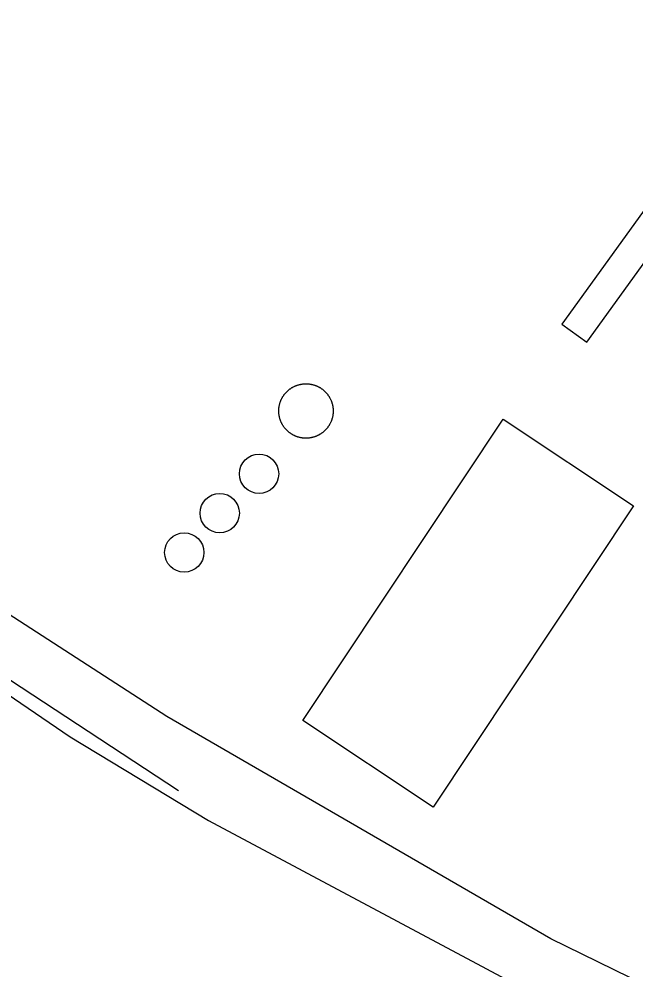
# Model space of a CAD drawing. Extents: x 3903937 to 3942190, y 260677 to 286651.
# Drawn here: x 3908970.8 to 3909213.3, y 281158.4 to 281532.2 of the extents above; entities that cross this region are included whole.
import ezdxf

# ---------------------------------------------------------------- set-up
doc = ezdxf.new("R2010")
doc.units = 0
for name, color, linetype in [('V-BLDG-OTLN', 7, 'Continuous'), ('V-DOMW-TANK', 7, 'Continuous'), ('V-RRAP-FSHR', 7, 'Continuous'), ('V-SITE-OTLN', 7, 'Continuous'), ('V-TOPO-SHOR', 7, 'Continuous')]:
    doc.layers.add(name, color=color, linetype=linetype)

msp = doc.modelspace()

# ---------------------------------------------------------------- linework, layer by layer
at = {"layer": 'V-BLDG-OTLN'}
for points in [[(3909224.76, 281467.82), (3909184.51, 281412.08), (3909194.29, 281405.02), (3909224.37, 281446.68), (3909234.95, 281439.05), (3909245.11, 281453.12)], [(3909212.65, 281340.69), (3909133.8, 281222.09), (3909082.57, 281256.15), (3909161.41, 281374.75)]]:
    msp.add_lwpolyline(points, close=True, dxfattribs=at)
at = {"layer": 'V-DOMW-TANK'}
for points in [[(3909075, 281384.11), (3909075.11, 281384.26), (3909075.22, 281384.41), (3909075.34, 281384.56), (3909075.45, 281384.71), (3909075.57, 281384.85), (3909075.69, 281385), (3909075.82, 281385.14), (3909075.94, 281385.27), (3909076.07, 281385.41), (3909076.2, 281385.54), (3909076.34, 281385.67), (3909076.47, 281385.8), (3909076.61, 281385.93), (3909076.75, 281386.05), (3909076.89, 281386.17), (3909077.04, 281386.29), (3909077.18, 281386.41), (3909077.33, 281386.52), (3909077.48, 281386.63), (3909077.64, 281386.74), (3909077.79, 281386.85), (3909077.95, 281386.95), (3909078.1, 281387.05), (3909078.26, 281387.15), (3909078.43, 281387.24), (3909078.59, 281387.33), (3909078.75, 281387.42), (3909078.92, 281387.51), (3909079.08, 281387.59), (3909079.25, 281387.67), (3909079.42, 281387.75), (3909079.6, 281387.82), (3909079.77, 281387.9), (3909079.94, 281387.97), (3909080.12, 281388.03), (3909080.29, 281388.09), (3909080.47, 281388.15), (3909080.65, 281388.21), (3909080.83, 281388.26), (3909081.01, 281388.31), (3909081.19, 281388.36), (3909081.37, 281388.4), (3909081.56, 281388.44), (3909081.74, 281388.48), (3909081.92, 281388.51), (3909082.1, 281388.54), (3909082.29, 281388.57), (3909082.48, 281388.59), (3909082.66, 281388.61), (3909082.85, 281388.63), (3909083.03, 281388.65), (3909083.22, 281388.66), (3909083.41, 281388.67), (3909083.59, 281388.67), (3909083.78, 281388.67), (3909083.97, 281388.67), (3909084.16, 281388.67), (3909084.34, 281388.66), (3909084.53, 281388.65), (3909084.71, 281388.63), (3909084.9, 281388.61), (3909085.08, 281388.59), (3909085.27, 281388.57), (3909085.46, 281388.54), (3909085.64, 281388.51), (3909085.83, 281388.48), (3909086.01, 281388.44), (3909086.19, 281388.4), (3909086.37, 281388.35), (3909086.55, 281388.3), (3909086.73, 281388.26), (3909086.91, 281388.2), (3909087.09, 281388.15), (3909087.27, 281388.09), (3909087.45, 281388.03), (3909087.62, 281387.96), (3909087.79, 281387.89), (3909087.96, 281387.82), (3909088.14, 281387.74), (3909088.31, 281387.67), (3909088.48, 281387.58), (3909088.64, 281387.5), (3909088.81, 281387.41), (3909088.97, 281387.33), (3909089.14, 281387.23), (3909089.3, 281387.14), (3909089.46, 281387.04), (3909089.61, 281386.94), (3909089.77, 281386.84), (3909089.92, 281386.73), (3909090.08, 281386.62), (3909090.23, 281386.51), (3909090.37, 281386.4), (3909090.52, 281386.28), (3909090.66, 281386.16), (3909090.81, 281386.04), (3909090.95, 281385.91), (3909091.08, 281385.79), (3909091.22, 281385.66), (3909091.35, 281385.53)], [(3909074.06, 281373.44), (3909073.98, 281373.61), (3909073.91, 281373.79), (3909073.84, 281373.96), (3909073.77, 281374.13), (3909073.7, 281374.31), (3909073.64, 281374.48), (3909073.58, 281374.66), (3909073.52, 281374.84), (3909073.48, 281375.02), (3909073.42, 281375.2), (3909073.38, 281375.38), (3909073.33, 281375.56), (3909073.29, 281375.74), (3909073.26, 281375.92), (3909073.22, 281376.11), (3909073.19, 281376.29), (3909073.16, 281376.48), (3909073.14, 281376.66), (3909073.12, 281376.85), (3909073.1, 281377.04), (3909073.08, 281377.22), (3909073.07, 281377.41), (3909073.07, 281377.6), (3909073.06, 281377.78), (3909073.06, 281377.97), (3909073.06, 281378.16), (3909073.07, 281378.34), (3909073.08, 281378.53), (3909073.08, 281378.72), (3909073.1, 281378.91), (3909073.12, 281379.09), (3909073.14, 281379.28), (3909073.17, 281379.46), (3909073.19, 281379.65), (3909073.23, 281379.83), (3909073.26, 281380.02), (3909073.29, 281380.2), (3909073.34, 281380.38), (3909073.38, 281380.56), (3909073.43, 281380.74), (3909073.48, 281380.92), (3909073.53, 281381.1), (3909073.59, 281381.28), (3909073.65, 281381.46), (3909073.71, 281381.63), (3909073.77, 281381.81), (3909073.84, 281381.98), (3909073.92, 281382.16), (3909073.99, 281382.33), (3909074.07, 281382.5), (3909074.15, 281382.66), (3909074.23, 281382.83), (3909074.32, 281383), (3909074.41, 281383.16), (3909074.5, 281383.32), (3909074.6, 281383.49), (3909074.69, 281383.65), (3909074.79, 281383.8), (3909074.9, 281383.96), (3909075, 281384.11)], [(3909091.35, 281385.53), (3909091.48, 281385.4), (3909091.61, 281385.26), (3909091.74, 281385.12), (3909091.86, 281384.98), (3909091.98, 281384.84), (3909092.1, 281384.69), (3909092.22, 281384.55), (3909092.33, 281384.4), (3909092.44, 281384.25), (3909092.55, 281384.1), (3909092.66, 281383.94), (3909092.76, 281383.79), (3909092.86, 281383.63), (3909092.96, 281383.47), (3909093.05, 281383.31), (3909093.14, 281383.15), (3909093.23, 281382.98), (3909093.32, 281382.82), (3909093.4, 281382.65), (3909093.48, 281382.48), (3909093.56, 281382.31), (3909093.64, 281382.14), (3909093.71, 281381.97), (3909093.77, 281381.79), (3909093.84, 281381.62), (3909093.9, 281381.44), (3909093.96, 281381.26), (3909094.02, 281381.08), (3909094.07, 281380.91), (3909094.12, 281380.73), (3909094.17, 281380.54), (3909094.21, 281380.36), (3909094.25, 281380.18), (3909094.29, 281380), (3909094.32, 281379.81), (3909094.35, 281379.63), (3909094.38, 281379.44), (3909094.4, 281379.26), (3909094.43, 281379.07), (3909094.44, 281378.89), (3909094.46, 281378.7), (3909094.47, 281378.51), (3909094.48, 281378.33), (3909094.48, 281378.14), (3909094.48, 281377.95), (3909094.48, 281377.76), (3909094.48, 281377.58), (3909094.47, 281377.39), (3909094.46, 281377.21), (3909094.44, 281377.02), (3909094.42, 281376.83), (3909094.4, 281376.65), (3909094.38, 281376.46), (3909094.35, 281376.28), (3909094.32, 281376.09), (3909094.29, 281375.91), (3909094.25, 281375.72), (3909094.21, 281375.54), (3909094.16, 281375.36), (3909094.12, 281375.18), (3909094.07, 281375), (3909094.01, 281374.82), (3909093.96, 281374.64), (3909093.9, 281374.47), (3909093.83, 281374.29), (3909093.77, 281374.11), (3909093.7, 281373.94), (3909093.63, 281373.77), (3909093.55, 281373.6), (3909093.48, 281373.43), (3909093.4, 281373.26), (3909093.31, 281373.09), (3909093.23, 281372.92), (3909093.14, 281372.76), (3909093.04, 281372.6), (3909092.95, 281372.43), (3909092.85, 281372.28), (3909092.75, 281372.12), (3909092.65, 281371.96), (3909092.54, 281371.81), (3909092.43, 281371.66), (3909092.32, 281371.51), (3909092.21, 281371.36), (3909092.09, 281371.21), (3909091.97, 281371.07), (3909091.85, 281370.93), (3909091.73, 281370.79), (3909091.6, 281370.65), (3909091.47, 281370.51), (3909091.34, 281370.38), (3909091.21, 281370.25), (3909091.07, 281370.12), (3909090.93, 281369.99), (3909090.79, 281369.87), (3909090.65, 281369.75), (3909090.51, 281369.63), (3909090.36, 281369.52), (3909090.21, 281369.4), (3909090.06, 281369.29), (3909089.91, 281369.18)], [(3909089.91, 281369.18), (3909089.76, 281369.08), (3909089.6, 281368.97), (3909089.44, 281368.87), (3909089.28, 281368.78), (3909089.12, 281368.68), (3909088.96, 281368.59), (3909088.79, 281368.5), (3909088.63, 281368.41), (3909088.46, 281368.33), (3909088.29, 281368.25), (3909088.12, 281368.17), (3909087.95, 281368.1), (3909087.78, 281368.03), (3909087.6, 281367.96), (3909087.43, 281367.89), (3909087.25, 281367.83), (3909087.07, 281367.77), (3909086.89, 281367.72), (3909086.71, 281367.66), (3909086.53, 281367.61), (3909086.36, 281367.57), (3909086.17, 281367.52), (3909085.99, 281367.48), (3909085.81, 281367.44), (3909085.62, 281367.41), (3909085.44, 281367.38), (3909085.25, 281367.35), (3909085.07, 281367.33), (3909084.88, 281367.31), (3909084.7, 281367.29), (3909084.51, 281367.27), (3909084.32, 281367.26), (3909084.14, 281367.26), (3909083.95, 281367.25), (3909083.76, 281367.25), (3909083.58, 281367.25), (3909083.39, 281367.26), (3909083.2, 281367.26), (3909083.02, 281367.28), (3909082.83, 281367.29), (3909082.64, 281367.31), (3909082.46, 281367.33), (3909082.27, 281367.35), (3909082.09, 281367.38), (3909081.9, 281367.41), (3909081.72, 281367.45), (3909081.54, 281367.48), (3909081.35, 281367.53), (3909081.17, 281367.57), (3909080.99, 281367.62), (3909080.81, 281367.67), (3909080.63, 281367.72), (3909080.45, 281367.78), (3909080.28, 281367.84), (3909080.1, 281367.9), (3909079.92, 281367.97), (3909079.75, 281368.03), (3909079.58, 281368.1), (3909079.41, 281368.18), (3909079.24, 281368.26), (3909079.07, 281368.34), (3909078.9, 281368.42), (3909078.73, 281368.51), (3909078.57, 281368.6), (3909078.41, 281368.69), (3909078.25, 281368.78), (3909078.09, 281368.88), (3909077.93, 281368.98), (3909077.77, 281369.09), (3909077.62, 281369.19), (3909077.47, 281369.3), (3909077.32, 281369.41), (3909077.17, 281369.53), (3909077.02, 281369.64), (3909076.88, 281369.76), (3909076.74, 281369.88), (3909076.6, 281370.01), (3909076.46, 281370.13), (3909076.32, 281370.26), (3909076.19, 281370.39), (3909076.06, 281370.53), (3909075.93, 281370.66), (3909075.81, 281370.8), (3909075.68, 281370.94), (3909075.56, 281371.08), (3909075.44, 281371.23), (3909075.33, 281371.37), (3909075.21, 281371.52), (3909075.1, 281371.67), (3909074.99, 281371.83), (3909074.89, 281371.98), (3909074.78, 281372.13), (3909074.68, 281372.29), (3909074.58, 281372.45), (3909074.49, 281372.61), (3909074.4, 281372.78), (3909074.31, 281372.94), (3909074.22, 281373.11), (3909074.14, 281373.27), (3909074.06, 281373.44)]]:
    msp.add_lwpolyline(points, dxfattribs=at)
for centre in [(3909065.29, 281353.25), (3909049.81, 281337.77), (3909035.87, 281322.28)]:
    msp.add_circle(centre, 7.74, dxfattribs=at)
at = {"layer": 'V-RRAP-FSHR'}
msp.add_lwpolyline([(3908984.57, 281835.96), (3908987.79, 281833.82), (3908882.09, 281672.59), (3908745.26, 281466.61), (3908726.22, 281437.9), (3908726.39, 281434.19), (3908940.6, 281289.56), (3909033.62, 281228.62)], dxfattribs=at)
at = {"layer": 'V-SITE-OTLN'}
msp.add_lwpolyline([(3909792.5, 281474.19), (3909474.46, 281045.1), (3909459.6, 281033.61), (3909180.13, 281170.21), (3909028.97, 281257.77), (3908758.93, 281432.37), (3908750.13, 281432.51), (3908750.27, 281441.31), (3908996.91, 281809.95), (3909000.32, 281839.24), (3908980.31, 281871.84), (3908983.87, 281909.93), (3909062.2, 282034.82), (3909401.3, 281776.94), (3909437.11, 281752.55), (3909749.91, 281500.96)], close=True, dxfattribs=at)
at = {"layer": 'V-TOPO-SHOR'}
msp.add_lwpolyline([(3908916.36, 281300.45), (3908990.99, 281249.7), (3909045.42, 281216.83), (3909229.06, 281118.81), (3909412.97, 281028.08), (3909592.81, 280944.72), (3909619.4, 280928.13), (3909710.62, 280866.4)], dxfattribs=at)

doc.saveas('drawing.dxf')
